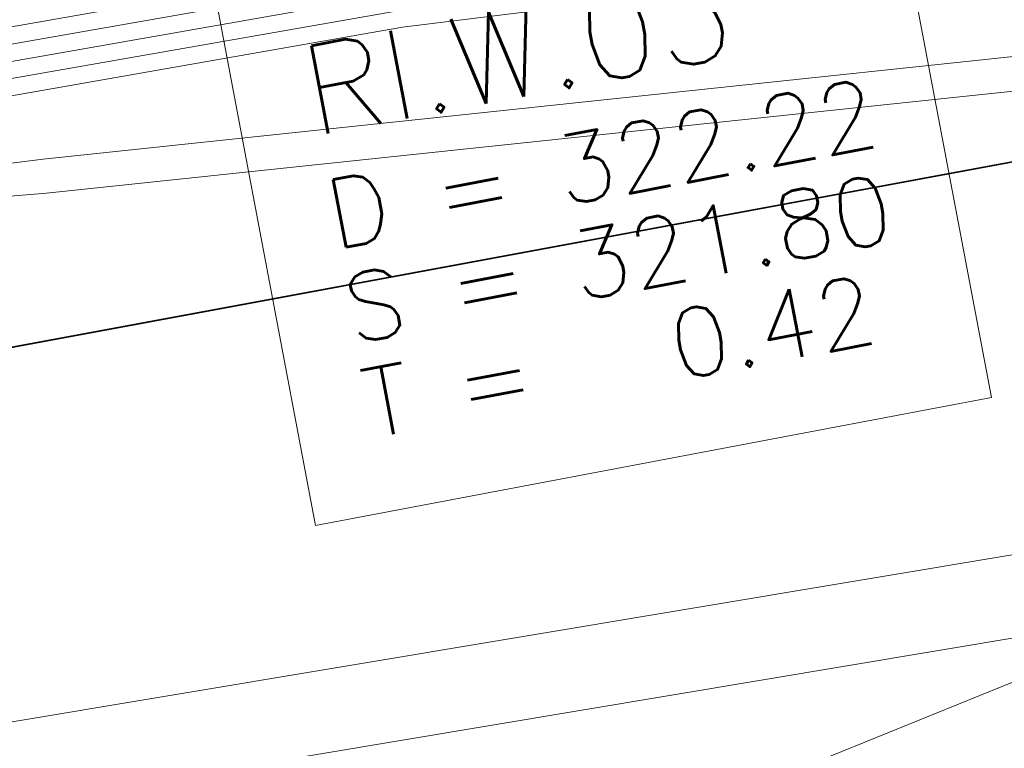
# Model space of a CAD drawing. Header units: metres. Extents: x -502 to 161, y -108 to 174.
# Tile 495 of 656: x -68.15 to -65.28, y -19.69 to -17.58. Entities that reach past the tile are written whole.
import ezdxf

# ---------------------------------------------------------------- set-up
doc = ezdxf.new("R2010")
doc.units = ezdxf.units.M
doc.header["$LTSCALE"] = 0.1
for name, color, linetype in [('BRI31-005.05-5p02-Koordinierung Lageplan 4. BA ZOB West 2022-06-15', 7, 'Continuous'), ('BRI31-005.06-5f07-Koordinierung Lageplan 4. BA ZOB Fernbusbahnh', 7, 'Continuous'), ('BRI32-005.02-5f05-Koordinierung Schemaplan 4 BA ZOB Teilbereich', 7, 'Continuous'), ('BRI32-005.03-5f06-Koordinierung Schemaplan 4 BA ZOB Teilbereich 2 Ost - Bahnhofsallee 2023-01-21', 7, 'Continuous')]:
    doc.layers.add(name, color=color, linetype=linetype)
doc.styles.add('Txt', font='txt_____.ttf')

msp = doc.modelspace()

# ---------------------------------------------------------------- linework, layer by layer
at = {"layer": 'BRI31-005.05-5p02-Koordinierung Lageplan 4. BA ZOB West 2022-06-15', "color": 7, "linetype": 'Continuous', "lineweight": 13, "transparency": 33554687, "flags": 128}
for points in [[(-56.3157, -15.2224), (-57.5557, -16.4444), (-57.8577, -16.6474), (-58.4507, -16.8154), (-61.1757, -17.3844), (-61.9767, -17.4564), (-64.0277, -17.6434), (-64.9707, -17.6534), (-68.0767, -17.9814), (-69.3327, -18.1394), (-75.2357, -19.0994), (-81.1487, -20.1794), (-82.3517, -20.3894), (-88.8127, -21.7384), (-93.4987, -22.3984), (-96.7147, -23.0684), (-98.6787, -23.4484)], [(-56.2557, -15.3044), (-57.4917, -16.5224), (-57.8147, -16.7394), (-58.4267, -16.9124), (-61.1557, -17.4824), (-61.9677, -17.5564), (-64.0227, -17.7434), (-64.9647, -17.7534), (-68.0667, -18.0804), (-69.3247, -18.1884), (-75.2267, -19.1484), (-81.1397, -20.2284), (-82.3427, -20.4384), (-88.8067, -21.7884), (-93.4907, -22.4484), (-96.7047, -23.1184), (-98.6687, -23.4984)], [(-61.4607, -16.5864), (-61.8897, -16.6374), (-64.7977, -17.1214), (-67.0607, -17.4024), (-81.2017, -19.8844), (-82.4047, -20.0944), (-83.9877, -20.4244), (-88.8627, -21.4434), (-93.5517, -22.1034), (-96.7747, -22.7744), (-98.7387, -23.1544), (-104.2827, -24.3054), (-104.8547, -24.4124), (-122.5527, -27.6954), (-126.0837, -28.3604), (-137.5657, -30.5304), (-151.2777, -33.1004), (-152.1027, -33.2544), (-156.9617, -34.1564), (-163.4937, -33.2604), (-174.4077, -31.6304), (-178.4347, -30.9304)], [(-178.4417, -30.9794), (-174.4147, -31.6794), (-163.5007, -33.3094), (-156.9607, -34.2074), (-152.0937, -33.3034), (-151.2687, -33.1494), (-137.5567, -30.5794), (-126.0747, -28.4094), (-122.5437, -27.7444), (-104.8457, -24.4614), (-104.2727, -24.3544), (-98.7287, -23.2034), (-96.7647, -22.8234), (-93.5427, -22.1524), (-88.8537, -21.4924), (-83.9777, -20.4734), (-82.3957, -20.1434), (-81.1927, -19.9334), (-67.0537, -17.4514), (-64.7907, -17.1704), (-61.8827, -16.6874), (-61.4547, -16.6364)], [(-61.4487, -16.6864), (-61.8757, -16.7374), (-64.7837, -17.2194), (-67.0467, -17.5004), (-81.1837, -19.9824), (-82.3867, -20.1924), (-83.9677, -20.5224), (-88.8447, -21.5414), (-93.5337, -22.2014), (-96.7547, -22.8724), (-98.7187, -23.2524), (-104.2627, -24.4034), (-104.8367, -24.5104), (-122.5347, -27.7934), (-126.0657, -28.4584), (-137.5477, -30.6284), (-151.2597, -33.1984), (-152.0847, -33.3524), (-156.9597, -34.2584), (-163.5077, -33.3584), (-174.4217, -31.7284), (-178.4487, -31.0284)], [(-178.4557, -31.0774), (-174.4287, -31.7774), (-163.5147, -33.4074), (-156.9587, -34.3094), (-152.0757, -33.4014), (-151.2507, -33.2474), (-137.5387, -30.6774), (-126.0567, -28.5074), (-122.5257, -27.8424), (-104.8277, -24.5594), (-104.2527, -24.4524), (-98.7087, -23.3014), (-96.7447, -22.9214), (-93.5247, -22.2504), (-88.8357, -21.5904), (-83.9577, -20.5714), (-82.3777, -20.2414), (-81.1747, -20.0314), (-67.0397, -17.5494), (-64.7767, -17.2684), (-61.8687, -16.7874), (-61.4427, -16.7364)], [(-178.4627, -31.1264), (-174.4357, -31.8264), (-163.5217, -33.4564), (-156.9577, -34.3604), (-152.0667, -33.4504), (-151.2417, -33.2964), (-137.5297, -30.7264), (-126.0477, -28.5564), (-122.5167, -27.8914), (-104.8187, -24.6084), (-104.2427, -24.5014), (-98.6987, -23.3504), (-96.7347, -22.9704), (-93.5157, -22.2994), (-88.8267, -21.6394), (-83.9477, -20.6204), (-82.3687, -20.2904), (-81.1657, -20.0804), (-67.0327, -17.5984), (-64.7697, -17.3174), (-61.8617, -16.8374), (-61.4367, -16.7864)]]:
    msp.add_lwpolyline(points, dxfattribs=at)
at = {"layer": 'BRI31-005.06-5f07-Koordinierung Lageplan 4. BA ZOB Fernbusbahnh', "color": 7, "linetype": 'Continuous', "lineweight": 9, "transparency": 33554687, "flags": 128}
for points in [[(-56.3157, -15.2224), (-57.5557, -16.4444), (-57.8577, -16.6474), (-58.4507, -16.8154), (-61.1757, -17.3844), (-61.9767, -17.4564), (-64.0277, -17.6434), (-64.9707, -17.6534), (-68.0767, -17.9814), (-69.3327, -18.1394), (-75.2357, -19.0994), (-81.1487, -20.1794), (-82.3517, -20.3894), (-88.8127, -21.7384), (-93.4987, -22.3984), (-96.7147, -23.0684), (-98.6787, -23.4484)], [(-56.2557, -15.3044), (-57.4917, -16.5224), (-57.8147, -16.7394), (-58.4267, -16.9124), (-61.1557, -17.4824), (-61.9677, -17.5564), (-64.0227, -17.7434), (-64.9647, -17.7534), (-68.0667, -18.0804), (-69.3247, -18.1884), (-75.2267, -19.1484), (-81.1397, -20.2284), (-82.3427, -20.4384), (-88.8067, -21.7884), (-93.4907, -22.4484), (-96.7047, -23.1184), (-98.6687, -23.4984)], [(-61.4607, -16.5864), (-61.8897, -16.6374), (-64.7977, -17.1214), (-67.0607, -17.4024), (-81.2017, -19.8844), (-82.4047, -20.0944), (-83.9877, -20.4244), (-88.8627, -21.4434), (-93.5517, -22.1034), (-96.7747, -22.7744), (-98.7387, -23.1544), (-104.2827, -24.3054), (-104.8547, -24.4124), (-122.5527, -27.6954), (-126.0837, -28.3604), (-137.5657, -30.5304), (-151.2777, -33.1004), (-152.1027, -33.2544), (-156.9617, -34.1564), (-163.4937, -33.2604), (-174.4077, -31.6304), (-178.4347, -30.9304)], [(-178.4417, -30.9794), (-174.4147, -31.6794), (-163.5007, -33.3094), (-156.9607, -34.2074), (-152.0937, -33.3034), (-151.2687, -33.1494), (-137.5567, -30.5794), (-126.0747, -28.4094), (-122.5437, -27.7444), (-104.8457, -24.4614), (-104.2727, -24.3544), (-98.7287, -23.2034), (-96.7647, -22.8234), (-93.5427, -22.1524), (-88.8537, -21.4924), (-83.9777, -20.4734), (-82.3957, -20.1434), (-81.1927, -19.9334), (-67.0537, -17.4514), (-64.7907, -17.1704), (-61.8827, -16.6874), (-61.4547, -16.6364)], [(-61.4487, -16.6864), (-61.8757, -16.7374), (-64.7837, -17.2194), (-67.0467, -17.5004), (-81.1837, -19.9824), (-82.3867, -20.1924), (-83.9677, -20.5224), (-88.8447, -21.5414), (-93.5337, -22.2014), (-96.7547, -22.8724), (-98.7187, -23.2524), (-104.2627, -24.4034), (-104.8367, -24.5104), (-122.5347, -27.7934), (-126.0657, -28.4584), (-137.5477, -30.6284), (-151.2597, -33.1984), (-152.0847, -33.3524), (-156.9597, -34.2584), (-163.5077, -33.3584), (-174.4217, -31.7284), (-178.4487, -31.0284)], [(-178.4557, -31.0774), (-174.4287, -31.7774), (-163.5147, -33.4074), (-156.9587, -34.3094), (-152.0757, -33.4014), (-151.2507, -33.2474), (-137.5387, -30.6774), (-126.0567, -28.5074), (-122.5257, -27.8424), (-104.8277, -24.5594), (-104.2527, -24.4524), (-98.7087, -23.3014), (-96.7447, -22.9214), (-93.5247, -22.2504), (-88.8357, -21.5904), (-83.9577, -20.5714), (-82.3777, -20.2414), (-81.1747, -20.0314), (-67.0397, -17.5494), (-64.7767, -17.2684), (-61.8687, -16.7874), (-61.4427, -16.7364)], [(-178.4627, -31.1264), (-174.4357, -31.8264), (-163.5217, -33.4564), (-156.9577, -34.3604), (-152.0667, -33.4504), (-151.2417, -33.2964), (-137.5297, -30.7264), (-126.0477, -28.5564), (-122.5167, -27.8914), (-104.8187, -24.6084), (-104.2427, -24.5014), (-98.6987, -23.3504), (-96.7347, -22.9704), (-93.5157, -22.2994), (-88.8267, -21.6394), (-83.9477, -20.6204), (-82.3687, -20.2904), (-81.1657, -20.0804), (-67.0327, -17.5984), (-64.7697, -17.3174), (-61.8617, -16.8374), (-61.4367, -16.7864)]]:
    msp.add_lwpolyline(points, dxfattribs=at)
at = {"layer": 'BRI32-005.02-5f05-Koordinierung Schemaplan 4 BA ZOB Teilbereich', "color": 30, "linetype": 'Continuous', "lineweight": 35, "true_color": 0xff7f00, "transparency": 33554687, "flags": 128}
msp.add_lwpolyline([(160.7005, 3.7316), (153.861, 9.9879), (146.5799, 16.8343), (137.207, 18.41), (133.9888, 18.578), (131.0359, 18.4491), (129.189, 18.1998), (119.9141, 16.4705), (116.3401, 15.794), (99.9338, 12.4472), (72.2107, 7.3546), (41.6917, 1.4031), (4.438, -5.4399), (-20.5028, -9.5614), (-43.027, -13.8142), (-60.1344, -17.0404), (-87.9931, -22.1997)], dxfattribs=at)
at = {"layer": 'BRI32-005.02-5f05-Koordinierung Schemaplan 4 BA ZOB Teilbereich', "color": 7, "linetype": 'Continuous', "lineweight": 13, "transparency": 33554687, "flags": 128}
for points in [[(-56.3157, -15.2224), (-57.5557, -16.4444), (-57.8577, -16.6474), (-58.4507, -16.8154), (-61.1757, -17.3844), (-61.9767, -17.4564), (-64.0277, -17.6434), (-64.9707, -17.6534), (-68.0767, -17.9814), (-69.3327, -18.1394), (-75.2357, -19.0994), (-81.1487, -20.1794), (-82.3517, -20.3894), (-88.8127, -21.7384), (-93.4987, -22.3984), (-96.7147, -23.0684), (-98.6787, -23.4484)], [(-56.2557, -15.3044), (-57.4917, -16.5224), (-57.8147, -16.7394), (-58.4267, -16.9124), (-61.1557, -17.4824), (-61.9677, -17.5564), (-64.0227, -17.7434), (-64.9647, -17.7534), (-68.0667, -18.0804), (-69.3247, -18.1884), (-75.2267, -19.1484), (-81.1397, -20.2284), (-82.3427, -20.4384), (-88.8067, -21.7884), (-93.4907, -22.4484), (-96.7047, -23.1184), (-98.6687, -23.4984)]]:
    msp.add_lwpolyline(points, dxfattribs=at)
at = {"layer": 'BRI32-005.03-5f06-Koordinierung Schemaplan 4 BA ZOB Teilbereich 2 Ost - Bahnhofsallee 2023-01-21', "color": 7, "linetype": 'Continuous', "lineweight": 20, "transparency": 33554687}
for p, q in [((-88.9645, -23.0887), (-54.7048, -17.3699)), ((-88.9252, -23.3242), (-54.6655, -17.6054)), ((-76.0435, -23.8715), (-64.7108, -19.2794))]:
    msp.add_line(p, q, dxfattribs=at)
at = {"layer": 'BRI32-005.03-5f06-Koordinierung Schemaplan 4 BA ZOB Teilbereich 2 Ost - Bahnhofsallee 2023-01-21', "color": 30, "linetype": 'Continuous', "lineweight": 30, "true_color": 0xff7f00, "transparency": 33554687, "flags": 128}
msp.add_lwpolyline([(160.7005, 3.7316), (153.861, 9.9879), (146.5799, 16.8343), (137.207, 18.41), (133.9888, 18.578), (131.0359, 18.4491), (129.189, 18.1998), (119.9141, 16.4705), (116.3401, 15.794), (99.9338, 12.4472), (72.2107, 7.3546), (41.6917, 1.4031), (4.438, -5.4399), (-20.5028, -9.5614), (-43.027, -13.8142), (-60.1344, -17.0404), (-87.9931, -22.1997)], dxfattribs=at)
at = {"layer": 'BRI32-005.03-5f06-Koordinierung Schemaplan 4 BA ZOB Teilbereich 2 Ost - Bahnhofsallee 2023-01-21', "color": 7, "linetype": 'Continuous', "lineweight": 9, "transparency": 33554687, "flags": 128}
for points in [[(-56.3157, -15.2224), (-57.5557, -16.4444), (-57.8577, -16.6474), (-58.4507, -16.8154), (-61.1757, -17.3844), (-61.9767, -17.4564), (-64.0277, -17.6434), (-64.9707, -17.6534), (-68.0767, -17.9814), (-69.3327, -18.1394), (-75.2357, -19.0994), (-81.1487, -20.1794), (-82.3517, -20.3894), (-88.8127, -21.7384), (-93.4987, -22.3984), (-96.7147, -23.0684), (-98.6787, -23.4484)], [(-56.2557, -15.3044), (-57.4917, -16.5224), (-57.8147, -16.7394), (-58.4267, -16.9124), (-61.1557, -17.4824), (-61.9677, -17.5564), (-64.0227, -17.7434), (-64.9647, -17.7534), (-68.0667, -18.0804), (-69.3247, -18.1884), (-75.2267, -19.1484), (-81.1397, -20.2284), (-82.3427, -20.4384), (-88.8067, -21.7884), (-93.4907, -22.4484), (-96.7047, -23.1184), (-98.6687, -23.4984)], [(-61.4607, -16.5864), (-61.8897, -16.6374), (-64.7977, -17.1214), (-67.0607, -17.4024), (-81.2017, -19.8844), (-82.4047, -20.0944), (-83.9877, -20.4244), (-88.8627, -21.4434), (-93.5517, -22.1034), (-96.7747, -22.7744), (-98.7387, -23.1544), (-104.2827, -24.3054), (-104.8547, -24.4124), (-122.5527, -27.6954), (-126.0837, -28.3604), (-137.5657, -30.5304), (-151.2777, -33.1004), (-152.1027, -33.2544), (-156.9617, -34.1564), (-163.4937, -33.2604), (-174.4077, -31.6304), (-178.4347, -30.9304)], [(-178.4417, -30.9794), (-174.4147, -31.6794), (-163.5007, -33.3094), (-156.9607, -34.2074), (-152.0937, -33.3034), (-151.2687, -33.1494), (-137.5567, -30.5794), (-126.0747, -28.4094), (-122.5437, -27.7444), (-104.8457, -24.4614), (-104.2727, -24.3544), (-98.7287, -23.2034), (-96.7647, -22.8234), (-93.5427, -22.1524), (-88.8537, -21.4924), (-83.9777, -20.4734), (-82.3957, -20.1434), (-81.1927, -19.9334), (-67.0537, -17.4514), (-64.7907, -17.1704), (-61.8827, -16.6874), (-61.4547, -16.6364)], [(-61.4487, -16.6864), (-61.8757, -16.7374), (-64.7837, -17.2194), (-67.0467, -17.5004), (-81.1837, -19.9824), (-82.3867, -20.1924), (-83.9677, -20.5224), (-88.8447, -21.5414), (-93.5337, -22.2014), (-96.7547, -22.8724), (-98.7187, -23.2524), (-104.2627, -24.4034), (-104.8367, -24.5104), (-122.5347, -27.7934), (-126.0657, -28.4584), (-137.5477, -30.6284), (-151.2597, -33.1984), (-152.0847, -33.3524), (-156.9597, -34.2584), (-163.5077, -33.3584), (-174.4217, -31.7284), (-178.4487, -31.0284)], [(-178.4557, -31.0774), (-174.4287, -31.7774), (-163.5147, -33.4074), (-156.9587, -34.3094), (-152.0757, -33.4014), (-151.2507, -33.2474), (-137.5387, -30.6774), (-126.0567, -28.5074), (-122.5257, -27.8424), (-104.8277, -24.5594), (-104.2527, -24.4524), (-98.7087, -23.3014), (-96.7447, -22.9214), (-93.5247, -22.2504), (-88.8357, -21.5904), (-83.9577, -20.5714), (-82.3777, -20.2414), (-81.1747, -20.0314), (-67.0397, -17.5494), (-64.7767, -17.2684), (-61.8687, -16.7874), (-61.4427, -16.7364)], [(-178.4627, -31.1264), (-174.4357, -31.8264), (-163.5217, -33.4564), (-156.9577, -34.3604), (-152.0667, -33.4504), (-151.2417, -33.2964), (-137.5297, -30.7264), (-126.0477, -28.5564), (-122.5167, -27.8914), (-104.8187, -24.6084), (-104.2427, -24.5014), (-98.6987, -23.3504), (-96.7347, -22.9704), (-93.5157, -22.2994), (-88.8267, -21.6394), (-83.9477, -20.6204), (-82.3687, -20.2904), (-81.1657, -20.0804), (-67.0327, -17.5984), (-64.7697, -17.3174), (-61.8617, -16.8374), (-61.4367, -16.7864)]]:
    msp.add_lwpolyline(points, dxfattribs=at)
at = {"layer": 'BRI32-005.03-5f06-Koordinierung Schemaplan 4 BA ZOB Teilbereich 2 Ost - Bahnhofsallee 2023-01-21', "color": 7, "linetype": 'Continuous', "lineweight": 13, "transparency": 33554687, "flags": 128}
msp.add_lwpolyline([(-67.5744, -17.5197), (-65.6094, -17.1471), (-65.3199, -18.6739), (-67.2849, -19.0465), (-67.5744, -17.5197)], dxfattribs=at)
at = {"layer": 'BRI32-005.03-5f06-Koordinierung Schemaplan 4 BA ZOB Teilbereich 2 Ost - Bahnhofsallee 2023-01-21', "color": 1, "linetype": 'Continuous', "lineweight": 20, "true_color": 0xff0000, "transparency": 33554687, "flags": 128}
msp.add_lwpolyline([(-67.5744, -17.5197), (-65.6094, -17.1471), (-65.3199, -18.6739), (-67.2849, -19.0465), (-67.5744, -17.5197)], dxfattribs=at)

# ---------------------------------------------------------------- texts
at = {"layer": 'BRI32-005.03-5f06-Koordinierung Schemaplan 4 BA ZOB Teilbereich 2 Ost - Bahnhofsallee 2023-01-21', "color": 1, "true_color": 0xff0000, "transparency": 33554687, "attachment_point": 1, "rotation": 10.737, "line_spacing_factor": 0.25, "style": 'Txt'}
for s, insert, char_height in [('RI.W.03', (-67.3407, -17.6603), 0.26), ('D = 322.22', (-67.2673, -18.0474), 0.2), ('S = 321.80', (-67.2151, -18.3225), 0.2), ('T =   0.42', (-67.1629, -18.5976), 0.2)]:
    msp.add_mtext(s, dxfattribs=dict(at, insert=insert, char_height=char_height))

doc.saveas('drawing.dxf')
